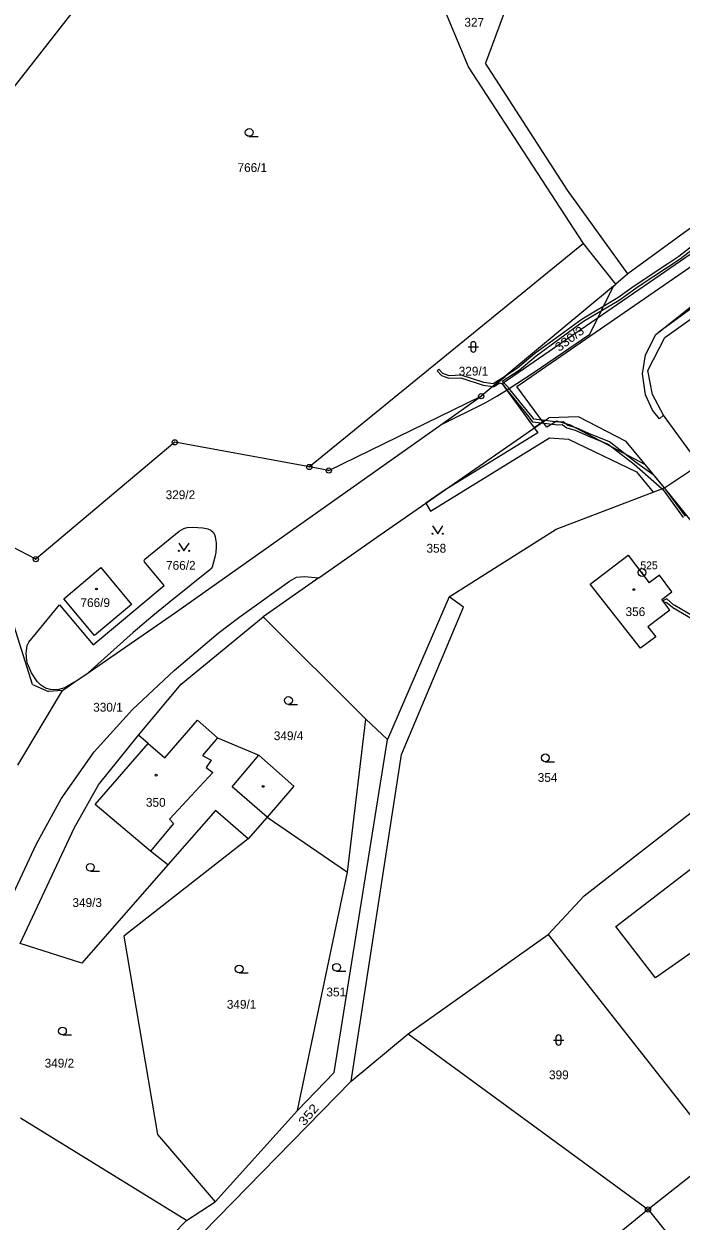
# Model space of a CAD drawing. Extents: x -727701 to -724405, y -960481 to -957284.
# Drawn here: x -727075.6 to -726949, y -958438.5 to -958207.9 of the extents above; entities that cross this region are included whole.
import ezdxf
from ezdxf.enums import TextEntityAlignment as Align

# ---------------------------------------------------------------- set-up
doc = ezdxf.new("R2010")
doc.units = 0
doc.header["$LTSCALE"] = 0.68
for name, color, linetype, lineweight in [('1', 7, 'Continuous', 25), ('13', 7, 'Continuous', 13), ('3', 7, 'Continuous', 25), ('4', 7, 'Continuous', 13), ('5', 7, 'Continuous', 25), ('8', 7, 'Continuous', 25)]:
    doc.layers.add(name, color=color, linetype=linetype, lineweight=lineweight)
doc.layers.add('2', color=7, linetype='Continuous')

msp = doc.modelspace()

# ---------------------------------------------------------------- linework, layer by layer
at = {"layer": '1'}
for p, q in [((-727029.5, -958158.7), (-727100.91, -958249.86)), ((-726978.83, -958194.22), (-726986.68, -958215.48)), ((-726989.95, -958216.15), (-726996.62, -958200.26)), ((-726967.8, -958250.2), (-726989.95, -958216.15)), ((-726970.92, -958239.89), (-726986.68, -958215.48)), ((-726904.57, -958215.89), (-726959.25, -958256.05)), ((-726959.25, -958256.05), (-726970.92, -958239.89)), ((-726967.8, -958250.2), (-727020.61, -958293.24)), ((-726961.6, -958258), (-726967.8, -958250.2)), ((-726953.33, -958267.25), (-726932.2, -958250.5)), ((-726933.65, -958252.98), (-726953.33, -958267.25)), ((-726952.12, -958268.28), (-726930.2, -958252.54)), ((-726959.25, -958256.05), (-726961.6, -958258)), ((-726962.06, -958258.38), (-726987.5, -958279.6)), ((-726966.6, -958267.67), (-726962.06, -958258.38)), ((-726962.06, -958258.38), (-726961.6, -958258)), ((-726977.28, -958274.95), (-726966.6, -958267.67)), ((-726953.87, -958267.72), (-726953.33, -958267.25)), ((-726955.84, -958271.62), (-726953.87, -958267.72)), ((-726955.4, -958274.65), (-726952.12, -958268.28)), ((-726956.42, -958275.3), (-726955.84, -958271.62)), ((-726982.33, -958278.24), (-726977.28, -958274.95)), ((-726955.84, -958279.31), (-726956.42, -958275.3)), ((-726954.55, -958279.27), (-726955.4, -958274.65)), ((-726984.5, -958279.57), (-726982.33, -958278.24)), ((-727016.87, -958293.93), (-726987.5, -958279.6)), ((-726995.28, -958285.11), (-726987.5, -958279.6)), ((-726995.28, -958285.11), (-726986.6, -958280.84)), ((-726986.6, -958280.84), (-726984.5, -958279.57)), ((-726954.49, -958282.28), (-726955.84, -958279.31)), ((-726952.38, -958283.24), (-726954.55, -958279.27)), ((-727006.98, -958306.32), (-726974.47, -958283.76)), ((-726968.8, -958283.57), (-726974.47, -958283.76)), ((-726959.62, -958288.31), (-726968.8, -958283.57)), ((-726953.18, -958283.97), (-726954.49, -958282.28)), ((-726952.38, -958283.24), (-726953.18, -958283.97)), ((-726945.47, -958292.75), (-726952.38, -958283.24)), ((-727046.36, -958321.24), (-726995.28, -958285.11)), ((-726952.21, -958297.25), (-726959.62, -958288.31)), ((-727046.53, -958288.49), (-727073.3, -958311.01)), ((-727020.61, -958293.24), (-727046.53, -958288.49)), ((-726952.21, -958297.25), (-726945.47, -958292.75)), ((-727016.87, -958293.93), (-727020.61, -958293.24)), ((-726973.08, -958305.24), (-726952.21, -958297.25)), ((-726940.64, -958311.65), (-726952.21, -958297.25)), ((-727073.92, -958335.15), (-727083.21, -958305.79)), ((-727073.3, -958311.01), (-727083.21, -958305.79)), ((-727052.3, -958311), (-727045.68, -958305.58)), ((-727045.68, -958305.58), (-727044.8, -958305.1)), ((-727044.8, -958305.1), (-727044.12, -958304.89)), ((-727044.12, -958304.89), (-727043.11, -958304.84)), ((-727043.11, -958304.84), (-727042.11, -958304.88)), ((-727042.11, -958304.88), (-727041.13, -958304.97)), ((-727041.13, -958304.97), (-727040.15, -958305.18)), ((-727040.15, -958305.18), (-727039.58, -958305.41)), ((-727039.58, -958305.41), (-727039.16, -958305.77)), ((-727039.16, -958305.77), (-727038.87, -958306.22)), ((-727038.87, -958306.22), (-727038.74, -958306.67)), ((-727038.74, -958306.67), (-727038.57, -958307.88)), ((-727018.76, -958314.58), (-727006.98, -958306.32)), ((-726993.71, -958318.25), (-726973.08, -958305.24)), ((-727038.56, -958308.65), (-727038.62, -958309.7)), ((-727038.57, -958307.88), (-727038.56, -958308.65)), ((-727052.41, -958311.27), (-727052.3, -958311)), ((-727052.33, -958311.53), (-727052.41, -958311.27)), ((-727038.78, -958310.61), (-727039.34, -958312.52)), ((-727038.62, -958309.7), (-727038.78, -958310.61)), ((-726966.51, -958315.78), (-726959.23, -958310.23)), ((-726959.23, -958310.23), (-726955.17, -958315.56)), ((-727067.92, -958318.61), (-727060.77, -958312.63)), ((-727060.77, -958312.63), (-727054.83, -958319.75)), ((-727048.54, -958316.05), (-727052.33, -958311.53)), ((-727039.79, -958313.07), (-727047.61, -958319.34)), ((-727039.51, -958312.81), (-727039.79, -958313.07)), ((-727039.34, -958312.52), (-727039.51, -958312.81)), ((-727062.24, -958327.49), (-727048.54, -958316.05)), ((-727034.2, -958322.25), (-727024.42, -958315.22)), ((-727018.76, -958314.58), (-727029.48, -958322.09)), ((-727024.42, -958315.22), (-727023.11, -958314.46)), ((-727023.11, -958314.46), (-727021.57, -958314.33)), ((-727021.57, -958314.33), (-727018.76, -958314.58)), ((-726956.85, -958328.11), (-726966.51, -958315.78)), ((-726953.2, -958314.07), (-726955.17, -958315.56)), ((-726950.77, -958317.27), (-726953.2, -958314.07)), ((-726993.71, -958318.25), (-727005.56, -958345.74)), ((-726990.9, -958320.27), (-726993.71, -958318.25)), ((-726952.73, -958318.76), (-726950.77, -958317.27)), ((-727074.66, -958326.96), (-727068.71, -958319.76)), ((-727068.71, -958319.76), (-727062.24, -958327.49)), ((-727061.98, -958325.71), (-727067.92, -958318.61)), ((-727054.83, -958319.75), (-727061.98, -958325.71)), ((-727047.61, -958319.34), (-727050.72, -958321.88)), ((-727002.84, -958348.59), (-726990.9, -958320.27)), ((-726951.17, -958320.8), (-726952.73, -958318.76)), ((-727063.23, -958332.87), (-727046.36, -958321.24)), ((-727050.72, -958321.88), (-727054.53, -958325.13)), ((-727045.3, -958335.1), (-727029.48, -958322.09)), ((-727038.2, -958325.26), (-727034.2, -958322.25)), ((-727009.74, -958341.82), (-727029.48, -958322.09)), ((-726951.17, -958320.8), (-726955.44, -958324.05)), ((-727054.53, -958325.13), (-727063.23, -958332.87)), ((-727046.62, -958332.41), (-727038.2, -958325.26)), ((-726955.44, -958324.05), (-726953.86, -958325.94)), ((-727075.13, -958329.11), (-727074.96, -958327.62)), ((-727074.96, -958327.62), (-727074.66, -958326.96)), ((-726953.86, -958325.94), (-726956.85, -958328.11)), ((-727075.03, -958330.59), (-727075.13, -958329.11)), ((-727074.9, -958331.06), (-727075.03, -958330.59)), ((-727074.12, -958332.9), (-727074.9, -958331.06)), ((-727073.05, -958334.58), (-727074.12, -958332.9)), ((-727072.4, -958335.21), (-727073.05, -958334.58)), ((-727065.99, -958334.77), (-727063.23, -958332.87)), ((-727054.67, -958339.95), (-727046.62, -958332.41)), ((-727076.78, -958350.66), (-727068.18, -958336.28)), ((-727073.92, -958335.15), (-727070.83, -958336.48)), ((-727071.4, -958335.81), (-727072.4, -958335.21)), ((-727070.46, -958336.11), (-727071.4, -958335.81)), ((-727068.18, -958336.28), (-727070.83, -958336.48)), ((-727069.12, -958336.17), (-727070.46, -958336.11)), ((-727067.73, -958335.76), (-727069.12, -958336.17)), ((-727068.18, -958336.28), (-727065.99, -958334.77)), ((-727065.99, -958334.77), (-727067.73, -958335.76)), ((-727053.49, -958344.91), (-727045.3, -958335.1)), ((-727062.07, -958348.12), (-727054.67, -958339.95)), ((-727048.41, -958349.27), (-727042.17, -958342.01)), ((-727042.17, -958342.01), (-727038.27, -958345.41)), ((-727013.29, -958371.27), (-727009.74, -958341.82)), ((-727005.56, -958345.74), (-727009.74, -958341.82)), ((-727061.2, -958354.43), (-727053.49, -958344.91)), ((-727051.66, -958346.48), (-727053.49, -958344.91)), ((-727038.27, -958345.41), (-727030.33, -958348.74)), ((-727015.81, -958409.9), (-727005.56, -958345.74)), ((-727068.38, -958357.16), (-727062.07, -958348.12)), ((-727061.85, -958358.25), (-727051.66, -958346.48)), ((-727051.66, -958346.48), (-727048.41, -958349.27)), ((-726967.67, -958375.82), (-726930.6, -958346.92)), ((-727030.33, -958348.74), (-727023.6, -958354.72)), ((-727012.58, -958411.52), (-727002.84, -958348.59)), ((-727065.92, -958362.84), (-727061.2, -958354.43)), ((-727023.6, -958354.72), (-727028.76, -958360.68)), ((-727073.19, -958365.95), (-727068.38, -958357.16)), ((-727051.19, -958367.22), (-727061.85, -958358.25)), ((-727038.66, -958359.38), (-727047.85, -958369.86)), ((-727032.37, -958364.84), (-727038.66, -958359.38)), ((-727028.76, -958360.68), (-727032.37, -958364.84)), ((-727028.76, -958360.68), (-727013.29, -958371.27)), ((-727076.29, -958385), (-727065.92, -958362.84)), ((-727130.21, -958487.42), (-727073.19, -958365.95)), ((-727032.37, -958364.84), (-727056.32, -958383.63)), ((-727047.85, -958369.86), (-727051.19, -958367.22)), ((-727047.85, -958369.86), (-727064.43, -958388.79)), ((-727022.92, -958417.18), (-727013.29, -958371.27)), ((-726974.6, -958383.32), (-726967.67, -958375.82)), ((-727064.43, -958388.79), (-727076.29, -958385)), ((-727056.32, -958383.63), (-727049.86, -958421.83)), ((-727001.59, -958402.43), (-726974.6, -958383.32)), ((-726974.6, -958383.32), (-726941.54, -958425.38)), ((-727012.58, -958411.52), (-727001.59, -958402.43)), ((-727001.59, -958402.43), (-726955.38, -958436.25)), ((-727022.92, -958417.18), (-727015.81, -958409.9)), ((-727052.66, -958452.54), (-727012.58, -958411.52)), ((-727038.73, -958434.78), (-727022.92, -958417.18)), ((-727044.25, -958438.4), (-727076.24, -958418.66)), ((-727049.86, -958421.83), (-727038.73, -958434.78)), ((-726941.54, -958425.38), (-726955.38, -958436.25)), ((-727044.25, -958438.4), (-727038.73, -958434.78)), ((-726955.38, -958436.25), (-727004.47, -958476.25)), ((-726955.38, -958436.25), (-726950.5, -958442.38)), ((-727056.09, -958450.38), (-727044.25, -958438.4))]:
    msp.add_line(p, q, dxfattribs=at)
at = {"layer": '13'}
for points in [[(-726910.26, -958220.07), (-726932.03, -958240.64), (-726945.05, -958250.77), (-726983.47, -958277.23), (-726977.29, -958285.71), (-726975.64, -958284.57), (-726980.64, -958277.71), (-726943.87, -958252.39), (-726931.49, -958242.75), (-726927.62, -958246.93), (-726925.89, -958245.59), (-726929.97, -958241.44), (-726913.05, -958225.46), (-726904.57, -958215.89)], [(-726996.02, -958274.71), (-726995.18, -958275.64), (-726993.77, -958276.16), (-726991.43, -958276.07), (-726987.11, -958277.47), (-726985.24, -958277.72), (-726982.85, -958275.72), (-726985.18, -958277.22), (-726987, -958276.98), (-726991.36, -958275.57), (-726993.69, -958275.66), (-726994.89, -958275.22), (-726995.64, -958274.37)], [(-726972.97, -958284.39), (-726974.9, -958285.58), (-726975.64, -958284.57), (-726977.29, -958285.71), (-726976.61, -958286.64), (-726994.64, -958297.76), (-726998.19, -958300.22), (-726997.26, -958301.73), (-726974.38, -958287.62), (-726970.68, -958287.89), (-726957.59, -958294.19), (-726954.38, -958298.08), (-726952.21, -958297.25), (-726955.87, -958292.84), (-726970.33, -958285.19)]]:
    msp.add_lwpolyline(points, close=True, dxfattribs=at)
for points in [[(-726940.58, -958245.77), (-726949.46, -958252.72), (-726951.56, -958254.11), (-726958.04, -958258.39), (-726961.19, -958260.66), (-726968.09, -958264.74), (-726977.22, -958271.47), (-726980.49, -958274.19), (-726982.85, -958275.72), (-726985.24, -958277.72), (-726985.06, -958277.74), (-726983.9, -958277), (-726983.47, -958277.23), (-726982.72, -958278.19), (-726982.63, -958278.3), (-726978.43, -958283.51), (-726978.22, -958283.76), (-726978.13, -958283.87), (-726977.61, -958284.52), (-726975.88, -958284.74), (-726975.27, -958284.31), (-726977.35, -958284.05), (-726977.5, -958283.85), (-726977.66, -958283.66), (-726978.03, -958283.21), (-726982.25, -958277.97), (-726982.32, -958277.88), (-726983.47, -958276.72), (-726980.2, -958274.59), (-726976.91, -958271.86), (-726967.82, -958265.16), (-726960.92, -958261.08), (-726957.76, -958258.8), (-726956.91, -958258.24), (-726949.17, -958253.13), (-726940.29, -958246.17)], [(-726948.18, -958302.69), (-726951.92, -958297.6), (-726952.21, -958297.25), (-726954.17, -958294.89), (-726957.77, -958292.32), (-726962.82, -958288.39), (-726966.77, -958286.81), (-726969.24, -958285.7), (-726970.82, -958285.26), (-726971.75, -958284.55), (-726972.77, -958284.63), (-726975.27, -958284.31), (-726975.88, -958284.74), (-726972.78, -958285.13), (-726971.9, -958285.07), (-726971.05, -958285.72), (-726969.41, -958286.17), (-726966.96, -958287.27), (-726963.07, -958288.83), (-726958.07, -958292.72), (-726952.68, -958297.43), (-726952.3, -958297.89), (-726948.61, -958302.95)], [(-726946.96, -958321.87), (-726950.19, -958319.94), (-726950.45, -958319.78), (-726951.79, -958318.65), (-726952.52, -958319.03), (-726952.22, -958319.43), (-726951.86, -958319.25), (-726950.75, -958320.19), (-726950.58, -958320.29), (-726946.88, -958322.5)]]:
    msp.add_lwpolyline(points, dxfattribs=at)
at = {"layer": '3'}
for p, q in [((-727032.193, -958229.55), (-727030.443, -958229.55)), ((-726989.521, -958269.601), (-726989.521, -958270.602)), ((-726988.519, -958270.602), (-726988.519, -958269.601)), ((-726990.021, -958270.101), (-726988.019, -958270.101)), ((-727024.633, -958338.96), (-727022.883, -958338.96)), ((-726975.163, -958350.01), (-726973.413, -958350.01)), ((-727062.783, -958371.1), (-727061.033, -958371.1)), ((-727034.123, -958390.69), (-727032.373, -958390.69)), ((-727015.363, -958390.35), (-727013.613, -958390.35)), ((-727068.163, -958402.63), (-727066.413, -958402.63)), ((-726973.611, -958403.611), (-726971.609, -958403.611)), ((-726973.111, -958403.111), (-726973.111, -958404.112)), ((-726972.109, -958404.112), (-726972.109, -958403.111))]:
    msp.add_line(p, q, dxfattribs=at)
for points in [[(-726996.88, -958304.589), (-726995.88, -958306.09), (-726994.88, -958304.589)], [(-727045.77, -958307.889), (-727044.77, -958309.39), (-727043.77, -958307.889)]]:
    msp.add_lwpolyline(points, dxfattribs=at)
for centre, radius in [((-727032.1929, -958228.7998), 0.75), ((-726996.88, -958306.0895), 0.1), ((-726994.88, -958306.0895), 0.1), ((-727045.77, -958309.3895), 0.1), ((-727043.77, -958309.3895), 0.1), ((-727024.6329, -958338.2098), 0.75), ((-726975.1629, -958349.2598), 0.75), ((-727062.7829, -958370.3498), 0.75), ((-727034.1229, -958389.9398), 0.75), ((-727015.3629, -958389.5998), 0.75), ((-727068.1629, -958401.8798), 0.75)]:
    msp.add_circle(centre, radius, dxfattribs=at)
for centre, start, end in [((-726989.02, -958269.6009), 0, 180), ((-726989.02, -958270.6009), 180, 359.98789), ((-726972.61, -958403.1109), 0, 180), ((-726972.61, -958404.1109), 180, 359.98789)]:
    msp.add_arc(centre, 0.5, start, end, dxfattribs=at)
at = {"layer": '4'}
for p, q in [((-727038.27, -958345.41), (-727041.21, -958348.79)), ((-727041.21, -958348.79), (-727039.5, -958349.7)), ((-727039.5, -958349.7), (-727040.49, -958351.1)), ((-727035.49, -958354.84), (-727030.33, -958348.74)), ((-727039.18, -958352.11), (-727047.55, -958361.1)), ((-727040.49, -958351.1), (-727039.18, -958352.11)), ((-727028.76, -958360.68), (-727035.49, -958354.84)), ((-727046.74, -958361.94), (-727051.19, -958367.22)), ((-727047.55, -958361.1), (-727046.74, -958361.94)), ((-726961.58, -958381.78), (-726933.42, -958360.03)), ((-726936.86, -958379.66), (-726953.95, -958391.66)), ((-726953.95, -958391.66), (-726961.58, -958381.78))]:
    msp.add_line(p, q, dxfattribs=at)
at = {"layer": '5'}
for centre in [(-727061.5968, -958316.7392), (-726958.1368, -958316.8592), (-727050.1068, -958352.5992), (-727029.4968, -958354.7592)]:
    msp.add_circle(centre, 0.175, dxfattribs=at)
at = {"layer": '8'}
for centre, radius in [((-726987.5, -958279.5999), 0.5), ((-726987.5, -958279.5999), 0.0303), ((-727046.53, -958288.4899), 0.5), ((-727046.53, -958288.4899), 0.0303), ((-727020.61, -958293.2399), 0.5), ((-727020.61, -958293.2399), 0.0303), ((-727016.87, -958293.9299), 0.5), ((-727016.87, -958293.9299), 0.0303), ((-727073.3, -958311.0099), 0.5), ((-727073.3, -958311.0099), 0.0303), ((-726956.54, -958313.5598), 0.75), ((-726956.54, -958313.5598), 0.03), ((-726955.38, -958436.2499), 0.5), ((-726955.38, -958436.2499), 0.0303)]:
    msp.add_circle(centre, radius, dxfattribs=at)

# ---------------------------------------------------------------- texts
at = {"layer": '2'}
for s, p in [('327', (-726990.75, -958208.435)), ('766/1', (-727034.44, -958236.425)), ('329/1', (-726991.84, -958275.625)), ('358', (-726998.05, -958309.745)), ('766/9', (-727064.69, -958320.215)), ('356', (-726959.71, -958321.955)), ('349/4', (-727027.45, -958345.855)), ('354', (-726976.62, -958353.895)), ('350', (-727052.08, -958358.685)), ('349/3', (-727066.24, -958377.995)), ('351', (-727017.32, -958395.215)), ('349/1', (-727036.5, -958397.595)), ('349/2', (-727071.59, -958408.915)), ('399', (-726974.45, -958411.175))]:
    msp.add_text(s, height=1.7, dxfattribs=at).set_placement(p)
at = {"layer": '2', "width": 1.1}
msp.add_text('330/3', height=1.7, rotation=37, dxfattribs=at).set_placement((-726969.9935, -958269.2229), align=Align.CENTER)
at = {"layer": '2'}
for s, p in [('329/2', (-727045.44, -958299.435)), ('766/2', (-727045.36, -958313.035)), ('330/1', (-727059.39, -958340.365))]:
    msp.add_text(s, height=1.7, dxfattribs=at).set_placement(p, align=Align.CENTER)
at = {"layer": '2', "width": 1.2}
msp.add_text('352', height=1.7, rotation=50, dxfattribs=at).set_placement((-727021.584, -958420.293))
at = {"layer": '8'}
msp.add_text('525', height=1.5, dxfattribs=at).set_placement((-726956.86, -958312.935))

doc.saveas('drawing.dxf')
